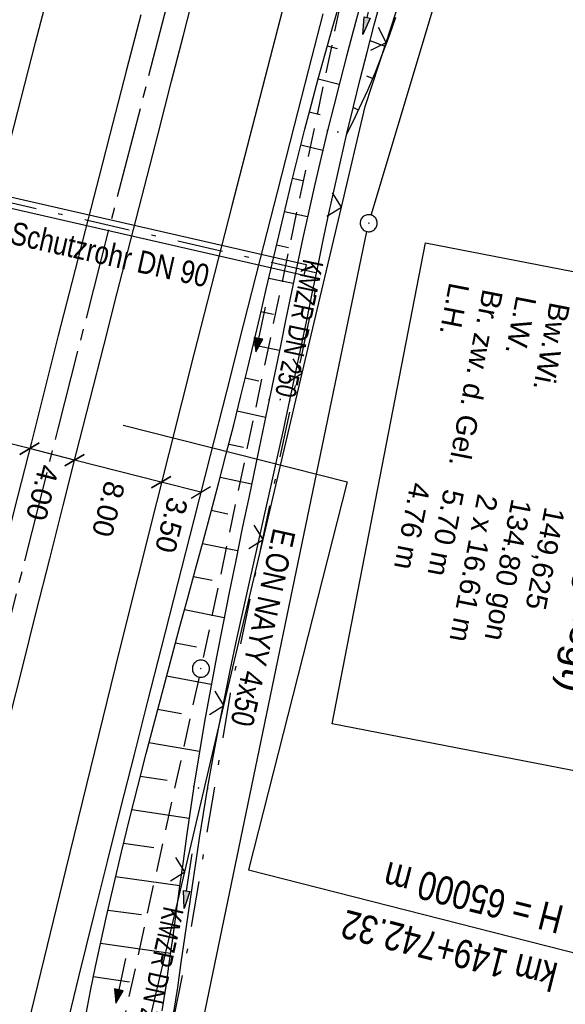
# Model space of a CAD drawing. Extents: x 510526 to 513920, y 467229 to 478797.
# Tile 323 of 467: x 512124 to 512172, y 475321 to 475407. Entities that reach past the tile are written whole.
import ezdxf
from ezdxf.enums import TextEntityAlignment as Align

# ---------------------------------------------------------------- set-up
doc = ezdxf.new("R2010")
doc.units = 0
doc.header["$LTSCALE"] = 10
doc.header["$MEASUREMENT"] = 0
for name, pattern in [('ACHSE', [5.5, 4, -0.5, 0.5, -0.5]), ('AUSGEZOGEN', [0]), ('LT00', [0]), ('LT08', [0.42, 0.2, -0.1, 0.02, -0.1]), ('STRICHLINIE2', [0.375, 0.25, -0.125])]:
    doc.linetypes.add(name, pattern=pattern)
doc.layers.get('0').update_dxf_attribs({"linetype": 'LT00'})
for name, color, linetype in [('-AX-020', 250, 'ACHSE'), ('-GRA-20O', 20, 'LT00'), ('-Halt-Pfeil', 4, 'LT00'), ('-Haltung', 182, 'STRICHLINIE2'), ('-Haltungsbeschriftung', 182, 'LT00'), ('BEMAßUNG', 255, 'Continuous'), ('BW_TEXT', 20, 'AUSGEZOGEN'), ('DFK_AB_L', 21, 'LT00'), ('DFK_AB_P', 7, 'LT00'), ('PFEIL', 140, 'AUSGEZOGEN'), ('STROM_TEXT', 80, 'Continuous'), ('STROM_UNTER', 80, 'LT08'), ('V90_AFBR_BAB', 250, 'LT00'), ('V90_BOESCH', 250, 'LT00'), ('V90_BOSCHUNG', 250, 'LT00'), ('V90_GRABEN', 250, 'LT00'), ('V90_KA_PRUF', 182, 'LT00'), ('V90_LD_MARK', 250, 'LT00'), ('V90_PK_GR', 1, 'LT00'), ('V90_ZAUN', 40, 'LT00')]:
    doc.layers.add(name, color=color, linetype=linetype)
doc.styles.add('Arial', font='ARIAL.TTF')
doc.styles.add('Beschrift', font='ARIAL.TTF')
doc.styles.add('Haltungsbeschriftung', font='ARIAL.TTF', dxfattribs={"width": 0.75})
doc.styles.add('Versorgungsltg', font='ARIAL.TTF', dxfattribs={"width": 0.8, "height": 2})

# ---------------------------------------------------------------- blocks, each defined once
blk = doc.blocks.new('SYMB0003')
at = {"color": 0, "linetype": 'ByBlock'}
for p, q in [((-0.015712, 0), (0.010166, 0.012015)), ((0, -0.021257), (-0.015712, 0)), ((0.010166, 0.012015), (0, -0.021257))]:
    blk.add_line(p, q, dxfattribs=at)
for points in [[(-0.031395, 0.499013), (-0.093691, 0.491144), (-0.154509, 0.475528), (-0.21289, 0.452414), (-0.267913, 0.422164), (-0.318712, 0.385257), (-0.364484, 0.342274), (-0.404509, 0.293893), (-0.438154, 0.240877), (-0.464888, 0.184062), (-0.484292, 0.124345), (-0.496058, 0.062667), (-0.5, 0)], [(-0.5, 0), (-0.496058, -0.062667), (-0.484292, -0.124345), (-0.464888, -0.184062), (-0.438154, -0.240877), (-0.404509, -0.293893), (-0.364485, -0.342274), (-0.318712, -0.385257), (-0.267914, -0.422164), (-0.21289, -0.452414), (-0.154509, -0.475529), (-0.093691, -0.491144), (-0.031395, -0.499014), (0.031395, -0.499014)], [(0.5, 0), (0.496057, 0.062667), (0.484292, 0.124345), (0.464888, 0.184062), (0.438153, 0.240877), (0.404509, 0.293893), (0.364484, 0.342274), (0.318712, 0.385257), (0.267913, 0.422164), (0.21289, 0.452414), (0.154509, 0.475528), (0.093691, 0.491144), (0.031395, 0.499013), (-0.031395, 0.499013)], [(0.031395, -0.499014), (0.093691, -0.491144), (0.154509, -0.475529), (0.21289, -0.452414), (0.267914, -0.422164), (0.318712, -0.385257), (0.364485, -0.342274), (0.404509, -0.293893), (0.438154, -0.240877), (0.464889, -0.184062), (0.484292, -0.124345), (0.496058, -0.062667), (0.5, 0)]]:
    blk.add_lwpolyline(points, dxfattribs=at)
blk = doc.blocks.new('SYMB0011')
at = {"color": 0, "linetype": 'ByBlock'}
for p, q in [((0.5, 0), (-0.5, 0)), ((0, 0.5), (0, -0.5))]:
    blk.add_line(p, q, dxfattribs=at)
blk = doc.blocks.new('SYMB0024')
at = {"color": 0, "linetype": 'ByBlock'}
for p, q in [((-0.5, 0.5), (0, 0)), ((0, 0), (0.5, 0.5))]:
    blk.add_line(p, q, dxfattribs=at)
blk = doc.blocks.new('_Oblique')
at = {"color": 0, "linetype": 'ByBlock', "lineweight": -2}
blk.add_line((-0.5, -0.5), (0.5, 0.5), dxfattribs=at)
blk = doc.blocks.new('Pfreil3')
at = {"layer": 'PFEIL'}
blk.add_hatch(color=256, dxfattribs=at).paths.add_polyline_path([(-1.549, 0.273), (-1.549, -0.273), (0, 0)])
for p, q in [((-1.549, 0), (-4.831, 0)), ((-1.549, -0.273), (-1.549, 0.273)), ((-1.549, 0.273), (0, 0)), ((0, 0), (-1.549, -0.273))]:
    blk.add_line(p, q, dxfattribs=at)
blk = doc.blocks.new('SYMB0070')
at = {"color": 0, "linetype": 'ByBlock'}
for p, q in [((-0.5, 0), (0.2, 0)), ((0.5, 0), (0.2, 0.1)), ((0.2, 0.1), (0.2, 0)), ((0.468, 0), (0.21, 0.086)), ((0.21, 0.086), (0.21, -0.086)), ((0.21, -0.086), (0.468, 0)), ((0.22, -0.072), (0.437, 0)), ((0.23, -0.058), (0.405, 0)), ((0.24, -0.045), (0.374, 0)), ((0.342, 0), (0.25, 0.031)), ((0.25, 0.031), (0.25, -0.031)), ((0.25, -0.031), (0.342, 0)), ((0.26, -0.017), (0.31, 0)), ((0.27, -0.003), (0.279, 0))]:
    blk.add_line(p, q, dxfattribs=at)
for points in [[(0.2, 0), (0.2, -0.1), (0.5, 0)], [(0.437, 0), (0.22, 0.072), (0.22, -0.072)], [(0.405, 0), (0.23, 0.058), (0.23, -0.058)], [(0.374, 0), (0.24, 0.045), (0.24, -0.045)], [(0.31, 0), (0.26, 0.017), (0.26, -0.017)], [(0.279, 0), (0.27, 0.003), (0.27, -0.003)]]:
    blk.add_lwpolyline(points, dxfattribs=at)

msp = doc.modelspace()

# ---------------------------------------------------------------- linework, layer by layer
at = {"layer": '-AX-020', "ltscale": 0.2, "flags": 128}
msp.add_lwpolyline([(513881.716, 478796.972), (513877.87, 478787.354), (513870.367, 478768.801), (513862.788, 478750.278), (513855.137, 478731.786), (513847.411, 478713.324), (513839.611, 478694.893), (513831.738, 478676.494), (513823.791, 478658.127), (513815.771, 478639.791), (513807.678, 478621.487), (513799.512, 478603.216), (513791.272, 478584.978), (513782.96, 478566.773), (513774.576, 478548.601), (513766.118, 478530.463), (513757.588, 478512.359), (513748.986, 478494.289), (513740.312, 478476.254), (513731.565, 478458.253), (513722.747, 478440.287), (513713.857, 478422.357), (513704.896, 478404.463), (513695.863, 478386.605), (513686.758, 478368.782), (513677.583, 478350.997), (513668.336, 478333.248), (513659.019, 478315.536), (513649.63, 478297.862), (513640.172, 478280.225), (513630.643, 478262.626), (513621.043, 478245.066), (513611.374, 478227.544), (513601.634, 478210.061), (513591.825, 478192.617), (513586.745, 478183.647), (513576.83, 478166.262), (513566.848, 478148.917), (513556.8, 478131.609), (513546.688, 478114.338), (513536.514, 478097.104), (513526.28, 478079.906), (513515.988, 478062.743), (513505.638, 478045.613), (513495.234, 478028.517), (513484.778, 478011.453), (513474.27, 477994.421), (513463.712, 477977.419), (513453.108, 477960.447), (513442.457, 477943.503), (513431.762, 477926.587), (513421.026, 477909.698), (513410.248, 477892.835), (513399.432, 477875.997), (513388.579, 477859.182), (513377.691, 477842.39), (513366.769, 477825.62), (513355.815, 477808.871), (513344.831, 477792.142), (513333.819, 477775.431), (513322.78, 477758.738), (513311.715, 477742.062), (513300.628, 477725.401), (513289.519, 477708.754), (513278.389, 477692.121), (513267.242, 477675.5), (513256.078, 477658.891), (513244.899, 477642.291), (513233.706, 477625.7), (513222.502, 477609.117), (513211.288, 477592.542), (513200.066, 477575.971), (513188.837, 477559.405), (513177.603, 477542.843), (513166.366, 477526.282), (513154.797, 477509.239), (513142.496, 477491.114), (513130.197, 477472.988), (513117.902, 477454.859), (513105.613, 477436.726), (513093.333, 477418.587), (513081.064, 477400.44), (513068.808, 477382.285), (513056.567, 477364.119), (513044.344, 477345.942), (513032.141, 477327.752), (513019.958, 477309.547), (513007.8, 477291.325), (512995.668, 477273.087), (512983.565, 477254.83), (512971.492, 477236.552), (512959.452, 477218.253), (512947.447, 477199.931), (512935.479, 477181.584), (512923.551, 477163.212), (512911.665, 477144.812), (512899.822, 477126.385), (512888.026, 477107.927), (512876.279, 477089.439), (512864.582, 477070.918), (512852.939, 477052.364), (512841.352, 477033.775), (512829.822, 477015.15), (512818.352, 476996.488), (512806.945, 476977.787), (512795.603, 476959.048), (512789.644, 476949.141), (512778.405, 476930.339), (512767.236, 476911.496), (512756.135, 476892.613), (512745.103, 476873.688), (512734.14, 476854.724), (512723.246, 476835.72), (512712.422, 476816.676), (512701.668, 476797.593), (512690.983, 476778.471), (512680.369, 476759.309), (512669.824, 476740.11), (512659.35, 476720.871), (512648.946, 476701.595), (512638.612, 476682.281), (512628.349, 476662.929), (512618.157, 476643.54), (512608.036, 476624.113), (512597.985, 476604.65), (512588.006, 476585.15), (512578.098, 476565.614), (512568.261, 476546.042), (512558.497, 476526.434), (512548.803, 476506.791), (512539.182, 476487.112), (512529.632, 476467.399), (512520.155, 476447.65), (512510.749, 476427.867), (512501.416, 476408.05), (512492.156, 476388.199), (512482.968, 476368.314), (512473.852, 476348.396), (512464.81, 476328.445), (512455.84, 476308.46), (512446.944, 476288.443), (512438.12, 476268.394), (512429.37, 476248.313), (512420.694, 476228.2), (512412.09, 476208.055), (512403.561, 476187.879), (512395.105, 476167.672), (512386.723, 476147.434), (512378.415, 476127.166), (512370.181, 476106.867), (512362.021, 476086.539), (512353.936, 476066.181), (512345.925, 476045.794), (512337.988, 476025.377), (512330.127, 476004.932), (512322.339, 475984.458), (512314.627, 475963.955), (512306.989, 475943.425), (512299.427, 475922.867), (512291.94, 475902.281), (512284.528, 475881.669), (512277.191, 475861.029), (512269.93, 475840.362), (512262.744, 475819.67), (512255.634, 475798.951), (512248.599, 475778.206), (512241.641, 475757.436), (512234.758, 475736.641), (512227.951, 475715.82), (512221.221, 475694.975), (512214.566, 475674.105), (512207.988, 475653.211), (512201.487, 475632.294), (512200.128, 475627.887), (512194.281, 475608.791), (512188.5, 475589.674), (512182.785, 475570.538), (512177.137, 475551.381), (512171.56, 475532.204), (512166.053, 475513.007), (512160.618, 475493.788), (512155.257, 475474.55), (512149.971, 475455.29), (512148.09, 475448.361), (512142.908, 475429.074), (512137.804, 475409.765), (512132.778, 475390.436), (512127.829, 475371.088), (512122.957, 475351.719), (512118.163, 475332.332), (512113.447, 475312.925), (512108.808, 475293.499), (512104.247, 475274.055), (512099.765, 475254.593), (512095.36, 475235.113), (512091.033, 475215.616), (512086.785, 475196.101), (512082.614, 475176.57), (512078.522, 475157.022), (512074.508, 475137.458), (512070.573, 475117.878), (512066.716, 475098.282), (512063.238, 475080.246), (512059.532, 475060.621), (512055.901, 475040.983), (512052.344, 475021.33), (512048.857, 475001.665), (512045.438, 474981.988), (512042.084, 474962.3), (512038.794, 474942.602), (512035.562, 474922.893), (512032.388, 474903.175), (512029.269, 474883.449), (512026.201, 474863.714), (512023.183, 474843.972), (512020.21, 474824.222), (512017.282, 474804.467), (512014.394, 474784.705), (512011.544, 474764.937), (512008.73, 474745.165), (512005.949, 474725.388), (512003.198, 474705.607), (512000.474, 474685.821), (511997.775, 474666.033), (511995.098, 474646.242), (511992.439, 474626.448), (511989.798, 474606.651), (511987.169, 474586.854), (511984.552, 474567.054), (511981.943, 474547.253), (511979.34, 474527.452), (511976.744, 474507.689), (511975.127, 474495.377), (511973.477, 474482.815), (511971.825, 474470.254), (511970.169, 474457.693), (511968.506, 474445.133), (511966.835, 474432.574), (511965.154, 474420.016), (511963.46, 474407.46), (511961.752, 474394.906), (511960.027, 474382.355), (511958.283, 474369.806), (511956.518, 474357.259), (511954.73, 474344.717), (511952.918, 474332.177), (511951.078, 474319.642), (511949.209, 474307.111), (511947.309, 474294.584), (511945.376, 474282.063), (511943.407, 474269.547), (511941.4, 474257.038), (511939.355, 474244.534), (511937.267, 474232.038), (511935.137, 474219.549), (511932.96, 474207.067), (511930.736, 474194.594), (511928.462, 474182.131), (511926.136, 474169.676), (511923.757, 474157.232), (511921.321, 474144.799), (511918.829, 474132.377), (511916.276, 474119.967), (511913.661, 474107.57), (511910.982, 474095.187), (511908.238, 474082.818), (511905.425, 474070.464), (511902.544, 474058.127), (511899.59, 474045.806), (511896.562, 474033.504), (511893.47, 474021.261), (511890.29, 474008.997), (511887.033, 473996.753), (511883.699, 473984.53), (511880.287, 473972.328), (511876.798, 473960.148), (511873.233, 473947.991), (511869.591, 473935.856), (511865.873, 473923.745), (511862.077, 473911.656), (511858.206, 473899.593), (511854.259, 473887.554), (511850.236, 473875.54), (511846.136, 473863.552), (511841.962, 473851.59), (511837.711, 473839.654), (511833.386, 473827.746), (511828.985, 473815.865), (511824.51, 473804.012), (511819.96, 473792.188), (511815.335, 473780.392), (511810.636, 473768.626), (511805.863, 473756.89), (511801.015, 473745.185), (511796.094, 473733.51), (511791.099, 473721.866), (511786.031, 473710.255), (511780.889, 473698.675), (511775.675, 473687.128), (511770.388, 473675.615), (511765.028, 473664.135), (511759.596, 473652.689), (511754.091, 473641.278), (511748.515, 473629.901), (511742.867, 473618.56), (511737.147, 473607.255), (511731.356, 473595.986), (511725.494, 473584.754), (511719.562, 473573.559), (511713.558, 473562.402), (511707.485, 473551.283), (511701.341, 473540.203), (511695.128, 473529.162), (511688.845, 473518.159), (511682.492, 473507.198), (511676.07, 473496.276), (511669.58, 473485.395), (511663.021, 473474.555), (511656.394, 473463.757), (511649.699, 473453.001), (511642.935, 473442.288), (511636.105, 473431.617), (511629.207, 473420.99), (511622.242, 473410.406), (511615.211, 473399.867), (511608.113, 473389.372), (511600.949, 473378.922), (511593.719, 473368.518), (511586.423, 473358.16), (511579.062, 473347.848), (511571.637, 473337.582), (511564.147, 473327.364), (511556.592, 473317.193), (511548.973, 473307.07), (511541.291, 473296.996), (511533.545, 473286.969), (511525.735, 473276.993), (511517.863, 473267.066), (511509.929, 473257.188), (511501.932, 473247.361), (511493.873, 473237.584), (511485.753, 473227.859), (511477.572, 473218.186), (511475.548, 473215.811), (511467.291, 473206.202), (511458.976, 473196.642), (511450.605, 473187.132), (511442.182, 473177.667), (511433.709, 473168.249), (511425.188, 473158.872), (511416.622, 473149.537), (511408.014, 473140.241), (511399.365, 473130.982), (511390.679, 473121.758), (511381.958, 473112.568), (511373.205, 473103.409), (511364.421, 473094.278), (511355.61, 473085.175), (511346.772, 473076.096), (511337.912, 473067.039), (511329.031, 473058.003), (511320.132, 473048.986), (511311.216, 473039.984), (511302.286, 473030.997), (511293.345, 473022.02), (511284.394, 473013.053), (511275.436, 473004.094), (511266.473, 472995.139), (511255.909, 472984.591), (511236.789, 472965.502), (511230.177, 472958.9), (511223.567, 472952.294), (511216.964, 472945.683), (511210.368, 472939.063), (511203.785, 472932.433), (511197.215, 472925.788), (511190.663, 472919.125), (511184.131, 472912.443), (511177.622, 472905.739), (511171.139, 472899.01), (511164.685, 472892.252), (511158.263, 472885.464), (511151.877, 472878.643), (511145.529, 472871.786), (511139.222, 472864.891), (511132.96, 472857.955), (511126.746, 472850.976), (511120.583, 472843.952), (511114.476, 472836.881), (511109.32, 472830.82), (511103.322, 472823.655), (511097.386, 472816.438), (511091.511, 472809.171), (511085.699, 472801.854), (511079.95, 472794.488), (511074.265, 472787.072), (511068.642, 472779.609), (511063.084, 472772.097), (511057.591, 472764.538), (511052.162, 472756.933), (511046.799, 472749.281), (511041.501, 472741.584), (511036.27, 472733.841), (511031.105, 472726.054), (511026.007, 472718.223), (511020.976, 472710.349), (511016.012, 472702.431), (511011.117, 472694.472), (511006.29, 472686.471), (511001.532, 472678.429), (510996.842, 472670.347), (510992.223, 472662.225), (510987.672, 472654.063), (510983.192, 472645.863), (510978.782, 472637.625), (510974.443, 472629.349), (510970.175, 472621.036), (510965.978, 472612.687), (510961.853, 472604.303), (510957.799, 472595.883), (510953.818, 472587.43), (510949.91, 472578.942), (510946.074, 472570.422), (510942.311, 472561.868), (510938.622, 472553.283), (510935.007, 472544.666), (510931.465, 472536.02), (510927.997, 472527.343), (510924.604, 472518.636), (510921.286, 472509.901), (510918.042, 472501.138), (510914.874, 472492.347), (510911.781, 472483.529), (510908.763, 472474.686), (510905.821, 472465.817), (510902.956, 472456.923), (510900.166, 472448.004), (510897.454, 472439.062), (510894.817, 472430.098), (510892.258, 472421.111), (510889.776, 472412.102), (510887.37, 472403.073), (510885.043, 472394.023), (510882.792, 472384.954), (510880.62, 472375.866), (510878.525, 472366.759), (510876.509, 472357.635), (510874.57, 472348.494), (510872.71, 472339.337), (510870.929, 472330.164), (510869.226, 472320.976), (510867.602, 472311.774), (510866.056, 472302.558), (510864.59, 472293.33), (510863.202, 472284.089), (510861.894, 472274.837), (510860.665, 472265.574), (510859.516, 472256.301), (510858.445, 472247.018), (510857.455, 472237.726), (510856.544, 472228.427), (510855.712, 472219.119), (510854.96, 472209.806), (510854.288, 472200.485), (510853.696, 472191.159), (510853.184, 472181.829), (510852.752, 472172.495), (510852.399, 472163.157), (510852.127, 472153.817), (510851.934, 472144.475), (510851.822, 472135.131), (510851.789, 472125.787), (510851.836, 472116.443), (510851.964, 472107.1), (510852.009, 472104.711), (510852.237, 472095.37), (510852.543, 472086.03), (510852.927, 472076.694), (510853.387, 472067.361), (510853.922, 472058.032), (510854.53, 472048.707), (510855.21, 472039.388), (510855.961, 472030.074), (510856.782, 472020.766), (510857.671, 472011.464), (510858.627, 472002.169), (510859.649, 471992.88), (510860.734, 471983.599), (510861.883, 471974.326), (510863.094, 471965.06), (510864.364, 471955.802), (510865.694, 471946.554), (510867.082, 471937.313), (510868.525, 471928.081), (510870.024, 471918.857), (510871.577, 471909.643), (510873.182, 471900.438), (510874.839, 471891.241), (510876.545, 471882.054), (510878.3, 471872.876), (510880.102, 471863.708), (510881.95, 471854.548), (510883.842, 471845.397), (510885.778, 471836.255), (510887.756, 471827.123), (510889.775, 471817.999), (510891.834, 471808.885), (510893.93, 471799.779), (510896.064, 471790.681), (510898.233, 471781.592), (510900.437, 471772.511), (510902.673, 471763.439), (510904.942, 471754.374), (510907.241, 471745.317), (510909.57, 471736.267), (510911.926, 471727.225), (510914.31, 471718.19), (510916.719, 471709.161), (510919.152, 471700.139), (510921.608, 471691.124), (510924.087, 471682.114), (510926.585, 471673.11), (510929.104, 471664.112), (510931.64, 471655.118), (510934.193, 471646.129), (510936.762, 471637.145), (510939.345, 471628.165), (510941.941, 471619.188), (510944.55, 471610.216), (510947.169, 471601.246), (510949.797, 471592.279), (510952.434, 471583.314), (510955.078, 471574.352), (510957.727, 471565.391), (510960.382, 471556.431), (510963.039, 471547.473), (510967.703, 471531.767), (510970.248, 471523.199), (510975.26, 471506.323), (510980.27, 471489.445), (510985.273, 471472.566), (510990.267, 471455.684), (510995.248, 471438.798), (511000.214, 471421.908), (511005.162, 471405.012), (511010.087, 471388.11), (511014.988, 471371.201), (511019.861, 471354.283), (511024.703, 471337.357), (511029.511, 471320.421), (511034.281, 471303.475), (511039.011, 471286.517), (511043.698, 471269.547), (511048.338, 471252.564), (511052.928, 471235.568), (511057.465, 471218.557), (511061.945, 471201.532), (511066.367, 471184.491), (511070.726, 471167.434), (511075.019, 471150.36), (511079.243, 471133.269), (511083.395, 471116.16), (511086.572, 471102.843), (511090.589, 471085.702), (511094.527, 471068.543), (511098.388, 471051.366), (511102.17, 471034.172), (511105.875, 471016.961), (511109.501, 470999.734), (511113.048, 470982.489), (511116.518, 470965.23), (511119.908, 470947.954), (511123.221, 470930.663), (511126.454, 470913.357), (511129.609, 470896.037), (511132.686, 470878.703), (511135.683, 470861.354), (511138.602, 470843.993), (511141.441, 470826.619), (511144.202, 470809.231), (511146.884, 470791.831), (511149.487, 470774.42), (511152.01, 470756.996), (511154.454, 470739.562), (511156.819, 470722.116), (511159.105, 470704.66), (511161.311, 470687.193), (511163.438, 470669.717), (511165.485, 470652.232), (511165.638, 470650.897), (511167.873, 470631.022), (511170.027, 470611.138), (511172.103, 470591.246), (511174.098, 470571.346), (511176.014, 470551.438), (511177.851, 470531.523), (511179.526, 470512.546), (511180.884, 470496.345), (511182.163, 470480.137), (511183.363, 470463.922), (511184.482, 470447.702), (511185.522, 470431.478), (511186.482, 470415.247), (511187.362, 470399.013), (511188.162, 470382.774), (511188.882, 470366.532), (511189.522, 470350.286), (511190.082, 470334.037), (511190.563, 470317.786), (511190.963, 470301.532), (511191.284, 470285.277), (511191.524, 470269.02), (511191.684, 470252.763), (511191.765, 470236.505), (511191.765, 470220.247), (511191.686, 470203.988), (511191.526, 470187.731), (511191.287, 470171.474), (511191.243, 470169.007), (511190.912, 470152.752), (511190.504, 470136.499), (511190.023, 470120.247), (511189.472, 470103.998), (511188.854, 470087.752), (511188.173, 470071.508), (511187.432, 470055.266), (511186.634, 470039.027), (511185.783, 470022.791), (511184.882, 470006.558), (511183.935, 469990.327), (511182.944, 469974.099), (511181.913, 469957.873), (511180.846, 469941.65), (511179.745, 469925.429), (511178.614, 469909.21), (511177.457, 469892.993), (511176.276, 469876.777), (511175.075, 469860.563), (511173.858, 469844.35), (511172.627, 469828.139), (511171.386, 469811.927), (511170.138, 469795.717), (511168.847, 469778.991), (511030.959, 467993.348), (511029.419, 467973.407), (511027.883, 467953.466), (511026.353, 467933.525), (511024.832, 467913.582), (511023.323, 467893.64), (511021.828, 467873.695), (511020.353, 467853.75), (511018.898, 467833.804), (511017.467, 467813.855), (511016.063, 467793.903), (511014.69, 467773.951), (511013.35, 467753.995), (511012.046, 467734.038), (511010.782, 467714.078), (511009.56, 467694.116), (511008.383, 467674.151), (511007.254, 467654.183), (511006.177, 467634.211), (511005.154, 467614.237), (511004.188, 467594.261), (511003.284, 467574.281), (511002.442, 467554.299), (511001.667, 467534.314), (511000.962, 467514.327), (511000.329, 467494.336), (510999.772, 467474.345), (510999.556, 467465.709), (510999.112, 467445.714), (510998.747, 467425.717), (510998.463, 467405.719), (510998.259, 467385.719), (510998.135, 467365.72), (510998.091, 467345.72), (510998.127, 467325.72), (510998.243, 467305.721), (510998.439, 467285.721), (510998.715, 467265.723), (510999.071, 467245.726), (510999.432, 467229.156)], dxfattribs=at)
at = {"layer": '-Haltung'}
for p, q in [((512152.676, 475408.497), (512140.566, 475350.762)), ((512140.251, 475349.295), (512128.442, 475295.481))]:
    msp.add_line(p, q, dxfattribs=at)
at = {"layer": 'BEMAßUNG'}
for p, q in [((512125.353, 475369.362), (512117.265, 475371.424)), ((512129.312, 475368.353), (512125.353, 475369.362)), ((512136.933, 475366.411), (512129.312, 475368.353)), ((512140.397, 475365.528), (512136.933, 475366.411))]:
    msp.add_line(p, q, dxfattribs=at)
at = {"layer": 'DFK_AB_L'}
msp.add_line((512155.376, 475389.888), (512167.484, 475430.132), dxfattribs=at)
at = {"layer": 'STROM_TEXT', "flags": 128}
msp.add_lwpolyline([(512149.451, 475384.576), (512109.349, 475393.742), (512109.572, 475394.717), (512149.674, 475385.551)], close=True, dxfattribs=at)
at = {"layer": 'STROM_UNTER', "ltscale": 2, "flags": 128}
msp.add_lwpolyline([(512425.566, 476631.367), (512437.568, 476627.069), (512462.36, 476621.639), (512488.397, 476620.056), (512514.963, 476619.685), (512531.492, 476614.934), (512555.83, 476596.384), (512560.199, 476594.104), (512561.726, 476591.706), (512561.726, 476589.65), (512557.8, 476581.036), (512551.496, 476566.634), (512527.76, 476517.356), (512511.673, 476485.042), (512454.05, 476363.137), (512441.892, 476337.518), (512422.539, 476294.305), (512409.881, 476265.147), (512403.866, 476251.367), (512398.739, 476239.701), (512387.194, 476212.416), (512377.329, 476188.659), (512363.534, 476155.453), (512355.322, 476135.553), (512344.463, 476108.791), (512339.243, 476095.976), (512321.539, 476050.791), (512313.701, 476028.7), (512300.89, 475996.826), (512277.431, 475933.712), (512263.448, 475896.168), (512257.639, 475879.287), (512247.911, 475851.33), (512241.343, 475831.491), (512239.156, 475825.047), (512227.449, 475790.801), (512213.665, 475750.663), (512199.436, 475707.54), (512188.929, 475674.396), (512180.505, 475646.828), (512162.536, 475589.792), (512151.757, 475558.716), (512137.695, 475518.747), (512131.717, 475500.22), (512119.513, 475452.408), (512108.254, 475409.728), (512106.832, 475395.449), (512107.814, 475394.606), (512150.786, 475384.784), (512144.819, 475356.69), (512142.979, 475347.859), (512139.296, 475325.782), (512132.852, 475293.334), (512126.777, 475265.838), (512120.332, 475235.666), (512113.671, 475209.544), (512106.122, 475164.837), (512104.349, 475154.734), (512105.116, 475150.589), (512104.349, 475148.67), (512102.888, 475146.596), (512101.043, 475141.64), (512098.199, 475130.815), (512095.203, 475118.644), (512090.741, 475098.487), (512085.707, 475073.498), (512081.403, 475052.23), (512080.326, 475046.855), (512078.638, 475037.95), (512074.323, 475010.387), (512069.407, 474980.908), (512067.561, 474975.994), (512066.334, 474971.081), (512066.947, 474967.167), (512068.485, 474962.406), (512066.642, 474951.045), (512063.569, 474933.695), (512052.451, 474857.206), (512052.451, 474849.644), (512058.506, 474848.348), (512061.34, 474851.675), (512064.368, 474849.887), (512063.634, 474848.374), (512063.051, 474848.726)], dxfattribs=at)
at = {"layer": 'V90_AFBR_BAB'}
for points in [[(512117.176, 475319.872), (512118.583, 475325.578), (512119.998, 475331.281), (512121.182, 475336.023), (512122.37, 475340.764), (512123.561, 475345.504), (512124.755, 475350.244), (512125.949, 475354.983), (512127.13, 475359.668), (512128.311, 475364.352), (512129.494, 475369.037), (512130.68, 475373.72), (512131.871, 475378.402), (512133.06, 475383.056), (512134.253, 475387.708), (512135.449, 475392.36), (512136.646, 475397.012), (512137.844, 475401.663), (512138.883, 475405.7), (512139.923, 475409.737)], [(512135.137, 475407.474), (512133.889, 475402.652), (512132.681, 475397.982), (512131.476, 475393.311), (512130.273, 475388.64), (512129.075, 475383.967), (512127.882, 475379.293), (512126.695, 475374.616), (512125.514, 475369.937), (512124.336, 475365.257), (512123.16, 475360.577), (512121.985, 475355.897), (512120.795, 475351.162), (512119.606, 475346.428), (512118.42, 475341.692), (512117.237, 475336.956), (512116.061, 475332.218), (512114.925, 475327.614), (512113.796, 475323.009), (512112.673, 475318.402)], [(512151.133, 475407.567), (512149.873, 475402.661), (512148.616, 475397.755), (512147.122, 475391.909), (512145.63, 475386.063), (512144.139, 475380.217), (512142.649, 475374.37), (512141.215, 475368.745), (512139.782, 475363.121), (512138.351, 475357.496), (512136.921, 475351.87), (512135.731, 475347.178), (512134.545, 475342.485), (512133.363, 475337.791), (512132.186, 475333.095), (512131.016, 475328.398), (512129.67, 475322.954), (512128.334, 475317.509)]]:
    msp.add_lwpolyline(points, dxfattribs=at)
at = {"layer": 'V90_BOESCH'}
for points in [[(512130.347, 475319.849), (512130.709, 475321.713), (512131.148, 475323.855), (512131.607, 475325.992), (512132.083, 475328.125), (512132.75, 475331.023), (512133.438, 475333.915), (512134.144, 475336.804), (512134.867, 475339.689), (512135.605, 475342.57), (512136.355, 475345.448), (512137.116, 475348.323), (512137.886, 475351.196), (512138.57, 475353.726), (512139.257, 475356.255), (512139.944, 475358.784), (512140.629, 475361.313), (512141.309, 475363.843), (512141.982, 475366.376), (512142.645, 475368.91), (512143.295, 475371.448), (512143.931, 475373.99), (512144.501, 475376.332), (512145.06, 475378.676), (512145.611, 475381.023), (512146.158, 475383.37), (512146.704, 475385.718), (512147.253, 475388.065), (512147.808, 475390.411), (512148.373, 475392.754), (512148.951, 475395.093), (512149.546, 475397.428), (512150.128, 475399.638), (512150.725, 475401.845), (512151.335, 475404.048), (512151.954, 475406.248), (512152.58, 475408.447)], [(512157.526, 475407.252), (512156.952, 475405.629), (512156.351, 475404.017), (512155.717, 475402.419), (512155.046, 475400.837), (512154.334, 475399.272), (512153.976, 475398.525), (512153.61, 475397.781), (512153.241, 475397.039)]]:
    msp.add_lwpolyline(points, dxfattribs=at)
at = {"layer": 'V90_BOSCHUNG'}
for p, q in [((512156.603, 475404.682), (512155.277, 475405.187)), ((512152.423, 475404.488), (512151.525, 475404.726)), ((512152.561, 475401.354), (512150.721, 475401.829)), ((512155.489, 475401.871), (512155.009, 475402.075)), ((512154.259, 475399.114), (512153.794, 475399.336)), ((512150.881, 475398.689), (512149.937, 475398.921)), ((512151.115, 475395.548), (512149.183, 475396.012)), ((512149.446, 475392.863), (512148.455, 475393.089)), ((512149.782, 475389.716), (512147.75, 475390.167)), ((512148.103, 475387.015), (512147.06, 475387.241)), ((512148.527, 475383.861), (512146.377, 475384.312)), ((512146.806, 475381.157), (512145.695, 475381.383)), ((512147.311, 475377.992), (512145.009, 475378.461)), ((512145.508, 475375.299), (512144.312, 475375.549)), ((512146.093, 475372.104), (512143.596, 475372.642)), ((512144.167, 475369.45), (512142.857, 475369.732)), ((512144.861, 475366.232), (512142.1, 475366.826)), ((512142.788, 475363.609), (512141.328, 475363.916)), ((512143.639, 475360.373), (512140.546, 475361.006)), ((512141.398, 475357.769), (512139.757, 475358.096)), ((512142.45, 475354.5), (512138.969, 475355.194)), ((512140.029, 475351.924), (512138.18, 475352.283)), ((512141.327, 475348.633), (512137.393, 475349.36)), ((512138.706, 475346.065), (512136.614, 475346.432)), ((512140.295, 475342.76), (512135.846, 475343.5)), ((512137.455, 475340.191), (512135.09, 475340.563)), ((512139.377, 475336.871), (512134.347, 475337.62)), ((512136.29, 475334.297), (512133.622, 475334.673)), ((512138.55, 475330.959), (512132.917, 475331.73)), ((512135.19, 475328.391), (512132.235, 475328.794)), ((512137.731, 475325.005), (512131.58, 475325.868)), ((512134.13, 475322.482), (512130.96, 475322.949))]:
    msp.add_line(p, q, dxfattribs=at)
at = {"layer": 'V90_GRABEN'}
for points in [[(512138.044, 475319.845), (512138.374, 475322.026), (512138.694, 475324.208), (512139.009, 475326.391), (512139.323, 475328.575), (512139.638, 475330.759), (512139.96, 475332.941), (512140.291, 475335.122), (512140.636, 475337.3), (512140.998, 475339.474), (512141.466, 475342.118), (512141.961, 475344.756), (512142.48, 475347.389), (512143.02, 475350.018), (512143.577, 475352.644), (512144.148, 475355.266), (512144.729, 475357.887), (512145.316, 475360.506), (512145.907, 475363.125), (512146.498, 475365.744), (512147.086, 475368.364), (512147.666, 475370.985), (512148.236, 475373.609), (512148.734, 475375.953), (512149.224, 475378.299), (512149.709, 475380.646), (512150.193, 475382.993), (512150.679, 475385.339), (512151.169, 475387.685), (512151.667, 475390.028), (512152.176, 475392.369), (512152.7, 475394.706), (512153.241, 475397.039), (512153.818, 475399.432), (512154.413, 475401.821), (512155.023, 475404.206), (512155.644, 475406.589), (512156.273, 475408.97)], [(512154.389, 475408.211), (512153.8, 475406.035), (512153.218, 475403.858), (512152.645, 475401.679), (512152.085, 475399.496), (512151.54, 475397.31), (512150.975, 475394.958), (512150.428, 475392.601), (512149.898, 475390.241), (512149.38, 475387.877), (512148.874, 475385.51), (512148.376, 475383.142), (512147.884, 475380.772), (512147.395, 475378.402), (512146.907, 475376.031), (512146.417, 475373.661), (512145.828, 475370.837), (512145.235, 475368.015), (512144.643, 475365.193), (512144.053, 475362.37), (512143.469, 475359.546), (512142.893, 475356.721), (512142.33, 475353.893), (512141.782, 475351.061), (512141.252, 475348.226), (512140.743, 475345.387), (512140.258, 475342.542), (512139.801, 475339.691), (512139.47, 475337.502), (512139.153, 475335.309), (512138.846, 475333.115), (512138.544, 475330.919), (512138.245, 475328.723), (512137.943, 475326.528), (512137.636, 475324.334), (512137.319, 475322.142), (512136.988, 475319.954)]]:
    msp.add_lwpolyline(points, dxfattribs=at)
at = {"layer": 'V90_LD_MARK'}
for points in [[(512083.551, 475229.451), (512087.949, 475249.033), (512092.424, 475268.598), (512096.976, 475288.145), (512101.603, 475307.674), (512106.307, 475327.184), (512111.086, 475346.676), (512115.94, 475366.148), (512120.869, 475385.602), (512125.873, 475405.035), (512129.617, 475419.377), (512133.402, 475433.708), (512137.228, 475448.027), (512141.097, 475462.335), (512145.008, 475476.632), (512148.962, 475490.916), (512152.96, 475505.188), (512155.407, 475513.832)], [(512175.351, 475509.958), (512174.191, 475505.883), (512171.021, 475494.641), (512167.405, 475481.684), (512163.827, 475468.717), (512160.286, 475455.74), (512156.782, 475442.753), (512153.315, 475429.756), (512149.883, 475416.749), (512146.486, 475403.733), (512143.124, 475390.708), (512139.797, 475377.673), (512136.504, 475364.63), (512133.244, 475351.578), (512128.531, 475332.455), (512123.89, 475313.313), (512119.32, 475294.154), (512114.821, 475274.978), (512110.395, 475255.785), (512106.041, 475236.576), (512101.76, 475217.35)]]:
    msp.add_lwpolyline(points, dxfattribs=at)
at = {"layer": 'V90_ZAUN'}
for p, q in [((512156.687, 475405.043), (512161.376, 475419.291)), ((512149.316, 475375.981), (512152.755, 475390.581)), ((512145.877, 475361.38), (512149.316, 475375.981)), ((512142.439, 475346.78), (512145.877, 475361.38)), ((512139, 475332.179), (512142.439, 475346.78))]:
    msp.add_line(p, q, dxfattribs=at)
for points in [[(512152.755, 475390.581), (512154.837, 475399.421), (512156.687, 475405.043)], [(512135.571, 475317.577), (512135.705, 475318.191), (512139, 475332.179)]]:
    msp.add_lwpolyline(points, dxfattribs=at)

# ---------------------------------------------------------------- block references
at = {"layer": '-Halt-Pfeil', "yscale": 4, "zscale": 4}
for p, xscale, rotation in [((512145.642, 475379.835), 4.000000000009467, 258.1531842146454), ((512133.37, 475322.603), 3.999999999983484, 257.6215142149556)]:
    msp.add_blockref('SYMB0070', p, dxfattribs=dict(at, xscale=xscale, rotation=rotation))
at = {"layer": 'BEMAßUNG', "xscale": 1.4, "yscale": 1.4, "zscale": 1.4}
for p, rotation in [((512125.353, 475369.362), 345.7008198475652), ((512125.353, 475369.362), 165.7008198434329), ((512129.312, 475368.353), 345.7008198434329), ((512129.312, 475368.353), 165.7008198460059), ((512136.933, 475366.411), 345.7008198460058), ((512136.933, 475366.411), 165.7008198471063), ((512140.397, 475365.528), 345.7008198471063)]:
    msp.add_blockref('_Oblique', p, dxfattribs=dict(at, rotation=rotation))
at = {"layer": 'DFK_AB_P', "xscale": 1.499999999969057, "yscale": 1.5, "zscale": 1.5, "rotation": 251.2881100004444}
msp.add_blockref('SYMB0003', (512155.16, 475389.17), dxfattribs=at)
at = {"layer": 'PFEIL'}
for p, rotation in [((512154.65, 475405.745), 256.3625295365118), ((512138.936, 475328.969), 261.6101999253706)]:
    msp.add_blockref('Pfreil3', p, dxfattribs=dict(at, rotation=rotation))
at = {"layer": 'V90_KA_PRUF', "xscale": 1.500000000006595, "yscale": 1.500000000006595, "zscale": 1.5, "rotation": 259.0065042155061}
msp.add_blockref('SYMB0003', (512140.412, 475350.028), dxfattribs=at)
at = {"layer": 'V90_PK_GR', "xscale": 0.1000000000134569, "yscale": 0.1000000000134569, "zscale": 0.1, "rotation": 259.0065042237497}
for p in [(512151.54, 475397.31), (512152.468, 475397.188), (512153.241, 475397.039), (512146.417, 475373.661), (512147.394, 475373.682), (512148.236, 475373.609), (512139.801, 475339.691), (512140.216, 475339.545), (512140.998, 475339.474)]:
    msp.add_blockref('SYMB0011', p, dxfattribs=at)
at = {"layer": 'V90_ZAUN', "yscale": 2.099999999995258, "zscale": 2.1}
for p, xscale, rotation in [((512156.687, 475405.043), 2.099999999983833, 71.78346421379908), ((512152.755, 475390.581), 2.099999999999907, 76.7467842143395), ((512149.316, 475375.981), 2.099999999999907, 76.7467842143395), ((512145.877, 475361.38), 2.099999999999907, 76.7467842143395), ((512142.439, 475346.78), 2.099999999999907, 76.7467842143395), ((512139, 475332.179), 2.099999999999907, 76.7467842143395)]:
    msp.add_blockref('SYMB0024', p, dxfattribs=dict(at, xscale=xscale, rotation=rotation))

# ---------------------------------------------------------------- texts
at = {"layer": '-GRA-20O', "style": 'Beschrift', "width": 0.8}
for s, p in [('H = 65000 m', (512172.445, 475329.137)), ('km 149+742.32', (512171.916, 475324.112))]:
    msp.add_text(s, height=2.5, rotation=165.74667, dxfattribs=at).set_placement(p)
at = {"layer": '-Haltungsbeschriftung', "style": 'Haltungsbeschriftung', "width": 0.75}
for rotation, p in [(258.15318, (512149.434, 475386.096)), (257.62152, (512137.159, 475329.218))]:
    msp.add_text('KMZR DN 250', height=1.8, rotation=rotation, dxfattribs=at).set_placement(p)
at = {"layer": 'BEMAßUNG', "char_height": 1.8, "attachment_point": 5, "rotation": 255.70082, "style": 'Arial'}
for s, insert in [('\\A1;4.00', (512126.475, 475365.495)), ('\\A1;8.00', (512132.274, 475364.053)), ('\\A1;3.50', (512137.817, 475362.642))]:
    msp.add_mtext(s, dxfattribs=dict(at, insert=insert))
at = {"layer": 'STROM_TEXT', "style": 'Versorgungsltg', "width": 0.8}
for s, rotation, p in [('PVC-Schutzrohr DN 90', 347.3789, (512129.591, 475386.034)), ('E.ON NAYY 4x50', 257.59832, (512144.898, 475353.845))]:
    msp.add_text(s, height=2, rotation=rotation, dxfattribs=at).set_placement(p, align=Align.CENTER)

# ---------------------------------------------------------------- next in the draw order: texts
at = {"layer": 'BW_TEXT', "insert": (512202.487, 475376.224), "char_height": 2, "width": 37.55462, "attachment_point": 1, "rotation": 259.0065, "style": 'Beschrift', "bg_fill": 2}
msp.add_mtext('{\\Funir_o|c0;\\H1.75x;6539759}\\P{\\H1.75x;BW N_93_B149c\\W0.8;\\P\\H0.3714x;\\W1;\\P\\H1.924x;Überführung der        DB - Strecke Nabburg - Schönsee (stillgelegt)\\P\\H0.1999x;\\P\\H3.602x;Km                    149,625   \\PBw.Wi.              134.80 gon\\PL.W.                  2 x 16.61 m\\PBr. zw. d. Gel.   5.70 m\\PL.H.                   4.76 m}', dxfattribs=at)

# ---------------------------------------------------------------- next in the draw order: linework, layer by layer
at = {"layer": '-GRA-20O', "flags": 128}
msp.add_lwpolyline([(512133.594, 475371.432), (512153.267, 475366.434), (512144.606, 475332.34), (512183.128, 475322.554)], dxfattribs=at)
at = {"layer": 'BW_TEXT'}
msp.add_lwpolyline([(512205.885, 475378.569), (512197.672, 475336.294), (512151.945, 475345.177), (512160.158, 475387.453)], close=True, dxfattribs=at)
at = {"layer": 'DFK_AB_L'}
msp.add_line((512122.223, 475230.474), (512155.008, 475388.436), dxfattribs=at)

doc.saveas('drawing.dxf')
